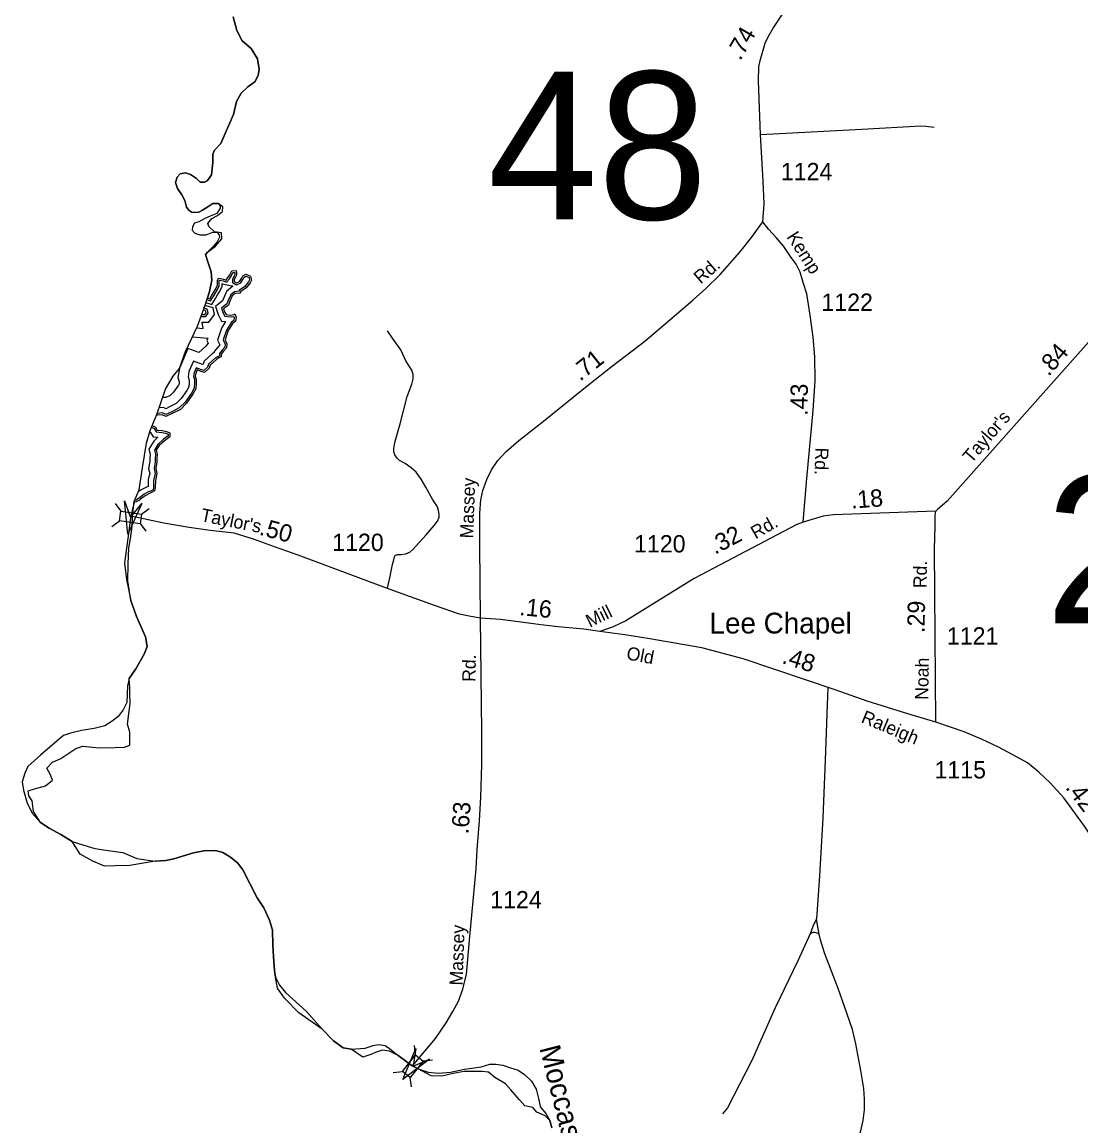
# Model space of a CAD drawing. Extents: x 2220236 to 2384410, y 720751 to 894131.
# Drawn here: x 2222145 to 2229783, y 735017 to 742979 of the extents above; entities that cross this region are included whole.
import ezdxf

# ---------------------------------------------------------------- set-up
doc = ezdxf.new("R2010")
doc.units = 0
doc.layers.add('Default', color=7, linetype='Continuous')

msp = doc.modelspace()

# ---------------------------------------------------------------- linework, layer by layer
at = {"layer": 'Default'}
for p, q in [((2222815.4, 739506.4), (2222856.9, 739451.3)), ((2223006.5, 739430), (2223061.6, 739471.5)), ((2222792, 739339.9), (2222847.1, 739381.4)), ((2222996.9, 739361.7), (2223038.5, 739306.6)), ((2224983.1, 735528.9), (2224975, 735597.4)), ((2225037.4, 735486.3), (2225105.9, 735494.4)), ((2224820.9, 735402.2), (2224889.4, 735410.4)), ((2224953.1, 735298.2), (2224944.9, 735366.7))]:
    msp.add_line(p, q, dxfattribs=at)
for points in [[(2227487.6, 741538.3), (2227498.6, 741668.2), (2227491.3, 741832.9), (2227472.1, 742167.8), (2227457.4, 742555.8), (2227460.3, 742655.5), (2227467.8, 742701.6), (2227505, 742826.7), (2227526.9, 742872.4), (2227563.5, 742936.5), (2227638.5, 743051.8), (2227779.3, 743258.6), (2227920.1, 743456.3), (2228043.6, 743642.9), (2228111.7, 743773.9)], [(2223668.5, 743016.9), (2223693.5, 742919.7), (2223732.4, 742844.7), (2223797.6, 742789.2), (2223842, 742714.2), (2223855.9, 742639.2), (2223847.6, 742594.8), (2223822.6, 742547.5), (2223772.6, 742511.4), (2223725.4, 742467), (2223692.1, 742405.9), (2223669.9, 742311.5), (2223617.2, 742192), (2223578.3, 742103.1), (2223532.5, 742055.9), (2223521.4, 742025.4), (2223521.4, 741967.1), (2223510.3, 741878.2), (2223496.4, 741856), (2223479.8, 741833.7), (2223460.3, 741825.4), (2223429.8, 741825.4), (2223402, 741850.4), (2223360.4, 741881), (2223324.3, 741892.1), (2223285.5, 741883.7), (2223263.3, 741861.5), (2223252.2, 741822.6), (2223266, 741778.2), (2223296.6, 741733.8), (2223318.8, 741692.1), (2223329.9, 741644.9), (2223349.3, 741619.9), (2223371.5, 741606), (2223418.7, 741608.8), (2223446.5, 741622.7), (2223485.3, 741647.6), (2223521.4, 741669.9), (2223560.3, 741669.9), (2223574.1, 741653.2), (2223574.1, 741636.5), (2223549.2, 741597.7)], [(2223554.7, 741584.8), (2223591, 741612.6), (2223593.1, 741646.8), (2223560.3, 741669.9), (2223521.4, 741669.9), (2223485.3, 741647.6), (2223446.5, 741622.7), (2223418.7, 741608.8), (2223371.5, 741606), (2223349.3, 741619.9), (2223329.9, 741644.9), (2223318.8, 741692.1), (2223296.6, 741733.8), (2223266, 741778.2), (2223252.2, 741822.6), (2223263.3, 741861.5), (2223285.5, 741883.7), (2223324.3, 741892.1), (2223360.4, 741881), (2223402, 741850.4), (2223429.8, 741825.4), (2223460.3, 741825.4), (2223479.8, 741833.7), (2223496.4, 741856), (2223510.3, 741878.2), (2223521.4, 741967.1), (2223521.4, 742025.4), (2223532.5, 742055.9), (2223578.3, 742103.1), (2223617.2, 742192), (2223669.9, 742311.5), (2223692.1, 742405.9), (2223725.4, 742467), (2223772.6, 742511.4), (2223822.6, 742547.5), (2223847.6, 742594.8), (2223855.9, 742639.2), (2223842, 742714.2), (2223797.6, 742789.2), (2223732.4, 742844.7), (2223693.5, 742919.7), (2223668.5, 743016.9)], [(2227472.1, 742167.8), (2228202.7, 742208.1), (2228627, 742230.1), (2228663.6, 742228.2), (2228724, 742220.9)], [(2232276.8, 741902.5), (2232203.6, 741867.7), (2232090.2, 741807.3), (2231839.6, 741692), (2231536.9, 741547.4), (2231377.8, 741466.9), (2231015.7, 741327.8), (2230795.3, 741271.1), (2230632.5, 741243.6), (2230477.1, 741207), (2230400.2, 741179.6), (2230332.6, 741148.5), (2230288.7, 741122.8), (2230255.7, 741099), (2230199.9, 741060.6), (2230080.9, 740941.7), (2230005.8, 740855), (2229876.9, 740714.1), (2228818.2, 739523.3), (2228748.6, 739463.8), (2228736.9, 739450.9)], [(2223549.2, 741597.7), (2223502, 741578.2), (2223463.1, 741561.6), (2223418.7, 741539.3), (2223388.2, 741528.2), (2223374.3, 741503.2), (2223371.5, 741478.2), (2223391, 741456), (2223427, 741444.9), (2223471.5, 741444.9), (2223521.4, 741464.3), (2223552, 741461.6), (2223565.8, 741444.9), (2223568.6, 741428.2), (2223552, 741394.9), (2223524.2, 741361.6), (2223482.6, 741319.9), (2223467.3, 741303.3), (2223483.9, 741250.5), (2223508.9, 741178.3), (2223514.5, 741117.2), (2223497.8, 741036.6), (2223481.7, 740988.3)], [(2222922.4, 738137.8), (2222920.8, 738178.9), (2222916.3, 738245.3), (2222966.2, 738314.7), (2223024.5, 738420.3), (2223046.7, 738475.8), (2223035.6, 738545.3), (2222969, 738692.5), (2222930.2, 738806.3), (2222908, 738948.1), (2222910.1, 739070.4), (2222914.4, 739186.3), (2222927.3, 739252.8), (2222938, 739342.1), (2222940.7, 739412.6), (2222953.8, 739520.1), (2222989.8, 739606.2), (2223013.4, 739764.5), (2223041.2, 739942.3), (2223069, 740034), (2223116.1, 740147.8), (2223180, 740331.1), (2223235.5, 740425.6), (2223279.9, 740481.1), (2223324.3, 740603.3), (2223409, 740786.6), (2223464.5, 740936.6), (2223497.8, 741036.6), (2223514.5, 741117.2), (2223508.9, 741178.3), (2223483.9, 741250.5), (2223467.3, 741303.2), (2223482.5, 741319.9), (2223539.7, 741362.5), (2223584.6, 741415.9), (2223582.5, 741458.7), (2223533.3, 741467.2), (2223492.7, 741505.7), (2223484.1, 741527.1), (2223514.1, 741563.4), (2223554.7, 741584.8)], [(2225452.2, 738679.9), (2225447.4, 739204.8), (2225447.4, 739437.3), (2225452.9, 739534.3), (2225469.3, 739600.2), (2225496.8, 739678.8), (2225531.5, 739750.2), (2225577.2, 739817.9), (2225637.6, 739882), (2225727.2, 739960.7), (2225906.4, 740101.6), (2226233.8, 740365.1), (2226403.9, 740498.7), (2226637.1, 740678.1), (2226818.2, 740831.8), (2226983.7, 740974.6), (2227077, 741056.9), (2227180.3, 741159.4), (2227321.2, 741320.5), (2227407.1, 741424.8), (2227487.6, 741538.3)], [(2227778.4, 739373.2), (2227805.8, 739688), (2227851.6, 740178.5), (2227866.2, 740390.8), (2227864.4, 740564.6), (2227851.6, 740705.6), (2227829.6, 740864.8), (2227805.8, 741020.3), (2227780.2, 741100.9), (2227756.5, 741175.9), (2227729, 741232.6), (2227688.8, 741289.4), (2227639.4, 741360.7), (2227584.5, 741426.6), (2227529.7, 741485.2), (2227487.6, 741538.3)], [(2223481.7, 740988.3), (2223498, 740983.4), (2223511.9, 741004.2), (2223525.7, 741028.5), (2223543.1, 741056.3), (2223553.5, 741080.5), (2223553.5, 741111.8), (2223553.5, 741118.7), (2223560.4, 741132.6), (2223598.6, 741125.6), (2223615.9, 741118.7), (2223629.8, 741136.1), (2223643.6, 741156.9), (2223657.5, 741184.6), (2223688.7, 741188.1), (2223692.2, 741174.2), (2223692.2, 741153.4), (2223685.2, 741139.5), (2223674.8, 741122.2), (2223674.8, 741108.3), (2223692.2, 741097.9), (2223713, 741108.3), (2223726.8, 741129.1), (2223737.2, 741149.9), (2223758.1, 741160.3), (2223792.7, 741146.5), (2223799.7, 741118.7), (2223789.3, 741097.9), (2223761.5, 741063.2), (2223723.4, 741035.4), (2223716.4, 741025), (2223681.8, 741021.6), (2223661, 741004.2), (2223643.6, 740966.1), (2223633.2, 740938.3), (2223598.6, 740910.6), (2223605.5, 740889.7), (2223615.9, 740868.9), (2223647.1, 740865.5), (2223671.4, 740868.9), (2223678.3, 740875.9), (2223688.7, 740851.6), (2223685.2, 740820.4), (2223664.4, 740806.5), (2223629.8, 740751), (2223609, 740688.5), (2223622.8, 740657.3), (2223619.4, 740629.5), (2223598.6, 740605.3), (2223581.2, 740584.4), (2223581.2, 740563.6), (2223563.9, 740556.7), (2223546.5, 740546.3), (2223501.5, 740504.6), (2223494.5, 740483.8), (2223459.9, 740452.6), (2223435.6, 740459.5), (2223407.9, 740470), (2223397.5, 740445.7), (2223394, 740424.9), (2223400.9, 740404), (2223400.9, 740376.3), (2223397.5, 740334.7), (2223376.6, 740296.5), (2223331.6, 740230.6), (2223286.5, 740185.5), (2223231, 740157.7), (2223182.5, 740133.4), (2223154.7, 740147.3), (2223120.1, 740143.8), (2223114, 740141.5)], [(2223477.7, 740976.1), (2223503.4, 740968.4), (2223522.8, 740997.5), (2223536.7, 741021.9), (2223554.5, 741050.3), (2223566.3, 741077.9), (2223566.3, 741111.8), (2223566.3, 741115.7), (2223567.6, 741118.2), (2223595, 741113.3), (2223620, 741103.3), (2223640.1, 741128.5), (2223654.7, 741150.4), (2223665.8, 741172.7), (2223679, 741174.1), (2223679.4, 741172.6), (2223679.4, 741156.4), (2223674, 741145.7), (2223662, 741125.7), (2223662, 741101), (2223691.6, 741083.3), (2223721.8, 741098.4), (2223738, 741122.7), (2223746.8, 741140.4), (2223758.6, 741146.3), (2223781.9, 741137), (2223786.1, 741120.2), (2223778.4, 741104.8), (2223752.6, 741072.6), (2223714, 741044.5), (2223709.1, 741037.2), (2223676.6, 741033.9), (2223650.5, 741012.2), (2223631.8, 740971), (2223622.5, 740946.1), (2223583.6, 740915), (2223593.6, 740884.8), (2223607.5, 740856.9), (2223647.3, 740852.5), (2223672.8, 740856.2), (2223675.6, 740849.6), (2223673.2, 740827.7), (2223655, 740815.6), (2223618.1, 740756.5), (2223595.2, 740687.9), (2223609.7, 740655.3), (2223607.1, 740635), (2223588.8, 740613.5), (2223568.4, 740589.1), (2223568.4, 740572.3), (2223558.2, 740568.2), (2223538.8, 740556.6), (2223490.3, 740511.8), (2223483.4, 740491.1), (2223456.6, 740466.9), (2223439.6, 740471.7), (2223400.9, 740486.3), (2223385.1, 740449.3), (2223380.8, 740423.8), (2223388.1, 740402), (2223388.1, 740376.8), (2223384.9, 740338.4), (2223365.7, 740303.2), (2223321.7, 740238.8), (2223278.9, 740196), (2223225.3, 740169.2), (2223182.5, 740147.8), (2223157.2, 740160.4), (2223119.2, 740156.6)], [(2223665.5, 741073.8), (2223619.8, 741035.6), (2223596.9, 740985.4), (2223590.8, 740969.1), (2223539.5, 740928), (2223558.7, 740870.4), (2223583, 740821.8), (2223612.4, 740818.5), (2223583.7, 740772.6), (2223554.8, 740685.9), (2223570.6, 740650.3), (2223560, 740637.9), (2223530.7, 740602.7), (2223530.7, 740595.7), (2223516.1, 740586.9), (2223457.7, 740532.9), (2223450.8, 740512.4), (2223447.2, 740509.2), (2223380.4, 740534.2), (2223348.6, 740460), (2223342.1, 740420.8), (2223350.4, 740395.8), (2223350.4, 740378.4), (2223348, 740349.5), (2223333.5, 740322.9), (2223292.5, 740263), (2223256.6, 740227), (2223208.4, 740202.9), (2223182.5, 740189.9), (2223164.3, 740199), (2223132.9, 740195.9)], [(2223665.5, 741073.8), (2223619.8, 741035.6), (2223596.9, 740985.4), (2223590.8, 740969.1), (2223539.5, 740928), (2223558.7, 740870.4), (2223583, 740821.8), (2223612.4, 740818.5), (2223583.7, 740772.6), (2223554.8, 740685.9), (2223570.6, 740650.3), (2223560, 740637.9), (2223530.7, 740602.7), (2223530.7, 740595.7), (2223516.1, 740586.9), (2223457.7, 740532.9), (2223450.8, 740512.4), (2223447.2, 740509.2), (2223380.4, 740534.2), (2223348.6, 740460), (2223342.1, 740420.8), (2223350.4, 740395.8), (2223350.4, 740378.4), (2223348, 740349.5), (2223333.5, 740322.9), (2223292.5, 740263), (2223256.6, 740227), (2223208.4, 740202.9), (2223182.5, 740189.9), (2223164.3, 740199), (2223132.9, 740195.9)], [(2223470.8, 740955.7), (2223512.5, 740943.2), (2223541.1, 740986.1), (2223555.3, 741010.9), (2223573.6, 741040.3), (2223587.9, 741073.5), (2223587.9, 741092.6), (2223589, 741092.4), (2223599.6, 741088.2)], [(2223599.6, 741088.2), (2223658.5, 741078), (2223665.5, 741073.8)], [(2223434.7, 740856.1), (2223469.7, 740856.1), (2223487.6, 740880), (2223481.4, 740905.1), (2223453.8, 740920.8)], [(2223439.4, 740868.9), (2223463.3, 740868.9), (2223473.7, 740882.8), (2223470.3, 740896.7), (2223453.3, 740906.4)], [(2223443.5, 740813.6), (2223491, 740813.6), (2223533.8, 740870.7), (2223521.9, 740918.4), (2223465.8, 740935.3)], [(2223464.5, 740936.7), (2223464.5, 740936.7)], [(2223402.6, 740772.8), (2223450.9, 740769.1), (2223443.5, 740813.6)], [(2224779.8, 738895.6), (2224796.3, 738970.6), (2224816.4, 739065.8), (2224827.4, 739100.8), (2224831, 739122.5), (2224833.7, 739128), (2224836.5, 739131.6), (2224840.2, 739135.3), (2224850, 739138.2), (2224860.3, 739139), (2224880.4, 739139), (2224911.5, 739144.5), (2224940.7, 739155.4), (2224962.7, 739175.6), (2225012.1, 739228.6), (2225059.6, 739279.9), (2225118.2, 739347.6), (2225141.9, 739380.5), (2225152.9, 739408), (2225152.9, 739430), (2225149.3, 739457.4), (2225141.9, 739483), (2225107.2, 739534.3), (2225056, 739623.9), (2225023.1, 739682.5), (2224986.5, 739731.9), (2224951.7, 739764.9), (2224907.8, 739794.2), (2224867.6, 739816.1), (2224851.1, 739834.4), (2224834.7, 739858.2), (2224825.5, 739880.2), (2224825.5, 739900.3), (2224834.7, 739946.1), (2224873.1, 740081.5), (2224922.5, 740279.1), (2224955.4, 740367), (2224966.4, 740407.2), (2224966.4, 740436.5), (2224955.4, 740469.5), (2224913.3, 740535.4), (2224876.7, 740614.1), (2224816.4, 740698.2), (2224779.8, 740753.1)], [(2223483.9, 740700.3), (2223477.9, 740682.2), (2223486.7, 740662.2), (2223470.1, 740642.3), (2223420.1, 740596.1), (2223341.4, 740625.6), (2223282.2, 740487.5)], [(2223373, 740708.8), (2223483.9, 740700.3)], [(2223279.2, 740480.3), (2223268.3, 740415), (2223278.5, 740384.2), (2223278.5, 740381.4), (2223277.6, 740370.6), (2223272.1, 740360.5), (2223237, 740309), (2223214, 740286), (2223182.5, 740270.3), (2223177.8, 740272.6), (2223158.9, 740270.7)], [(2223065.5, 740022.6), (2223070.5, 740019.6), (2223091.3, 739988.4), (2223124.6, 739985.1), (2223094.4, 739957.6), (2223059.1, 739898.6), (2223068.3, 739861.7)], [(2223079.1, 740058.4), (2223097.1, 740047.6), (2223112.8, 740024.1), (2223152.7, 740020.1), (2223182, 740013.6), (2223197.4, 740007), (2223197.4, 739994.3), (2223164, 739969.9), (2223123.9, 739933.5), (2223099.4, 739892.6), (2223107.1, 739861.9)], [(2223084.1, 740070.4), (2223106.2, 740057.1), (2223120.1, 740036.3), (2223154.7, 740032.8), (2223185.9, 740025.9), (2223210.2, 740015.5), (2223210.2, 739987.7), (2223172.1, 739960), (2223133.9, 739925.3), (2223113.1, 739890.6), (2223120.1, 739862.8)], [(2223107.1, 739861.9), (2223103.8, 739828.8), (2223103.8, 739808.2), (2223096.6, 739758.2), (2223104.7, 739722.9), (2223093.4, 739673.7), (2223091.6, 739622.7), (2223089.2, 739606.6), (2223072.4, 739596.7), (2223062.6, 739592.6), (2223024.9, 739573.3), (2222990.8, 739547.9), (2222981.1, 739539.8), (2222971.2, 739533.8)], [(2223120.1, 739862.8), (2223116.6, 739828.1), (2223116.6, 739807.3), (2223109.7, 739758.8), (2223117.9, 739722.9), (2223106.2, 739672), (2223104.3, 739621.5), (2223101, 739598.7), (2223078.2, 739585.2), (2223068, 739581), (2223031.7, 739562.4), (2222998.8, 739537.9), (2222988.6, 739529.4), (2222977.9, 739522.8)], [(2223068.3, 739861.7), (2223065.2, 739830.7), (2223065.2, 739811), (2223057.4, 739756.6), (2223065.1, 739722.9), (2223055, 739678.8), (2223053.2, 739630.5), (2223046.4, 739627.6), (2223004.5, 739606.2), (2222983.2, 739590.3)], [(2222952.9, 739516.5), (2222977.9, 739522.8)], [(2222958.1, 739530.5), (2222971.2, 739533.8)], [(2222952.9, 739516.5), (2222928.8, 739414.6), (2222920.4, 739347.9), (2222909.3, 739270.2), (2222898.2, 739184.1), (2222884.4, 739075.7), (2222896.9, 738959.1), (2222930.2, 738806.3), (2222969, 738692.5), (2223035.6, 738545.2), (2223046.7, 738475.8), (2223024.5, 738420.3), (2222966.2, 738314.7), (2222916.3, 738245.3), (2222905.2, 738192.5), (2222902.4, 738131.4), (2222899.6, 738070.3), (2222874.6, 738017.5), (2222838.6, 737970.3), (2222794.2, 737937), (2222741.4, 737903.7), (2222663.7, 737884.2), (2222572.1, 737870.3), (2222494.4, 737850.9), (2222444.4, 737834.2), (2222380.6, 737781.5), (2222277.9, 737692.6), (2222186.3, 737609.3), (2222164, 737562), (2222144.6, 737498.2), (2222155.7, 737439.8), (2222180.7, 737345.4), (2222219.6, 737270.4), (2222277.9, 737206.5), (2222338.9, 737164.9), (2222425, 737120.4), (2222505.5, 737067.7), (2222583.2, 737045.4), (2222669.2, 737017.7), (2222748.4, 737006.5), (2222870.5, 736989.9), (2222973.2, 736945.4), (2223103.7, 736926), (2223181.4, 736931.6), (2223239.7, 736942.7), (2223325.7, 736970.4), (2223381.2, 736987.1), (2223456.2, 737001), (2223539.5, 737003.8), (2223592.2, 736989.9), (2223647.7, 736956.6), (2223700.4, 736912.1), (2223736.5, 736864.9), (2223840.6, 736662.1), (2223887.8, 736589.9), (2223929.4, 736501.1), (2223951.7, 736428.8), (2223954.4, 736323.3), (2223957.2, 736237.2), (2223965.5, 736137.2), (2223973.9, 736090), (2224001.6, 736031.7), (2224044.6, 735978.9), (2224197.3, 735842.8), (2224308.3, 735715), (2224391.6, 735631.7), (2224461, 735581.7), (2224519.3, 735570.6)], [(2228736.9, 739450.9), (2227996.1, 739424.5), (2227922.3, 739414.9), (2227778.4, 739373.2)], [(2228736.6, 737930.1), (2228727.6, 739179.2), (2228731.3, 739340.3), (2228731.6, 739401.6), (2228732.3, 739423.2), (2228736.9, 739450.9)], [(2225452.2, 738679.9), (2225381, 738692.1), (2225301, 738707.8), (2225120.2, 738770.4), (2224774.2, 738895.6), (2224135.5, 739134.4), (2223972.3, 739192), (2223813.2, 739250.6), (2223674.2, 739292.7), (2223502.3, 739312.8), (2223350.5, 739334.8), (2223167.6, 739365.9), (2222940.7, 739412.7)], [(2227778.4, 739373.2), (2227732.7, 739354.9), (2226991.9, 738965.1), (2226499, 738661.3), (2226409.4, 738617.4), (2226312.4, 738582.5)], [(2224961.3, 735450.1), (2225128, 735647.5), (2225204.5, 735760.6), (2225251.4, 735842.4), (2225294, 735917.2), (2225324.5, 736004.2), (2225351.4, 736112), (2225374, 736383.4), (2225419.2, 736872.3), (2225427.9, 737011.5), (2225443.5, 737218.5), (2225454, 737389), (2225460.9, 737623.9), (2225460.9, 737858.8), (2225452.2, 738679.9)], [(2226312.4, 738582.5), (2226197.7, 738600.8), (2226012.5, 738616.4), (2225887.2, 738632), (2225725.6, 738653), (2225595.2, 738671.2), (2225452.2, 738679.9)], [(2228736.6, 737930.1), (2228533.1, 737990.1), (2228241, 738081.4), (2228010.2, 738162.3), (2227804.2, 738232.8), (2227346.5, 738386.8), (2227049.2, 738465.1), (2226673.6, 738530.3), (2226492.4, 738559), (2226312.4, 738582.5)], [(2227958.1, 738180.6), (2227952.9, 738055.3), (2227937.2, 737656.1), (2227921.6, 737238.5), (2227898.1, 736821), (2227874.6, 736510.4)], [(2224519.3, 735570.6), (2224461, 735581.7), (2224391.6, 735631.7), (2224308.3, 735715), (2224141.8, 735833.6), (2224038.8, 735938.7), (2223987.3, 736011.7), (2223973.9, 736090), (2223965.5, 736137.2), (2223957.2, 736237.2), (2223954.4, 736323.3), (2223951.7, 736428.8), (2223929.4, 736501.1), (2223887.8, 736589.9), (2223840.6, 736662.2), (2223736.5, 736864.9), (2223700.4, 736912.1), (2223647.7, 736956.6), (2223592.2, 736989.9), (2223539.4, 737003.8), (2223456.2, 737001), (2223381.2, 736987.1), (2223325.7, 736970.4), (2223239.7, 736942.7), (2223181.4, 736931.6), (2223103.7, 736926), (2222920.8, 736894.6), (2222815.7, 736892.5), (2222738.5, 736890.3), (2222654.8, 736926.8), (2222562.5, 736978.3), (2222505.5, 737067.7), (2222425, 737120.4), (2222338.9, 737164.9), (2222277.9, 737206.5), (2222227.8, 737284.1), (2222217, 737361.3), (2222193.4, 737397.8), (2222189.1, 737434.3), (2222234.2, 737449.3), (2222313.6, 737470.8), (2222365.1, 737511.5), (2222347.9, 737554.4), (2222322.2, 737597.4), (2222363, 737640.3), (2222425.2, 737668.2), (2222533.5, 737738.6), (2222583.5, 737755.3), (2222699.8, 737743.3), (2222813.6, 737747.6), (2222884.4, 737749.7), (2222923, 737764.7), (2222923, 737857), (2222905.8, 737914.9), (2222925.1, 738065.1), (2222922.4, 738137.8)], [(2230355, 736476.3), (2230247.9, 736601.8), (2230148.8, 736719.2), (2229984.5, 736920.2), (2229809.7, 737178.5), (2229658.5, 737384.7), (2229562, 737491.7), (2229478.5, 737569.9), (2229396.4, 737635.2), (2229323.4, 737676.9), (2229187.7, 737750), (2229065.2, 737807.4), (2228940, 737859.6), (2228736.6, 737930.1)], [(2227874.6, 736510.4), (2227848.5, 736455.6), (2227830.3, 736403.4)], [(2227895.5, 736400.8), (2227886.3, 736441.9), (2227879.8, 736478.7), (2227874.6, 736510.4)], [(2227830.3, 736403.4), (2227741.6, 736207.7), (2227577.3, 735868.5), (2227407.8, 735490.1), (2227234.4, 735148.2), (2227197.8, 735103.8)], [(2227895.5, 736400.8), (2227880.8, 736407.5), (2227872.2, 736410.6), (2227861.1, 736412.1), (2227851, 736412.1), (2227843.5, 736409.1), (2227830.3, 736403.4)], [(2228171.9, 734892.5), (2228192.8, 734973.4), (2228211, 735056.9), (2228221.5, 735132.5), (2228221.5, 735210.8), (2228216.3, 735286.5), (2228195.4, 735417), (2228158.9, 735610.1), (2228135.4, 735711.9), (2228078, 735878.9), (2228031.1, 736009.4), (2227984.2, 736134.6), (2227932, 736265.1), (2227903.3, 736359.1), (2227895.5, 736400.8)], [(2224519.3, 735570.6), (2224619.2, 735578.9), (2224677.5, 735598.4), (2224716.4, 735603.9), (2224763.6, 735598.4), (2224795.5, 735576.2), (2224856.6, 735526.2), (2224959.3, 735451.2), (2225000.9, 735429), (2225073.1, 735404), (2225148, 735398.4), (2225234.1, 735404), (2225336.8, 735426.2), (2225456.1, 735442.9), (2225520, 735462.3), (2225561.6, 735462.3), (2225611.6, 735456.7), (2225667.1, 735437.3), (2225722.6, 735420.6), (2225769.8, 735387.3), (2225819.8, 735340.1), (2225853.1, 735281.8), (2225869.7, 735215.1), (2225880.8, 735159.6), (2225882.2, 735154), (2225923.9, 735106.8), (2225951.6, 735056.8), (2225965.5, 735004)], [(2225965.5, 735004), (2225951.6, 735056.8), (2225918.4, 735089), (2225858.4, 735116.9), (2225828.3, 735151.2), (2225770.4, 735162), (2225731.8, 735204.9), (2225669.5, 735277.8), (2225630.9, 735320.7), (2225555.8, 735365.8), (2225508.6, 735404.4), (2225463.5, 735410.9), (2225332.7, 735410.9), (2225253.3, 735395.8), (2225171.7, 735376.5), (2225096.6, 735378.7), (2225000.9, 735429), (2224959.3, 735451.2), (2224856.6, 735526.2), (2224794.1, 735556.8), (2224744.7, 735563.2), (2224706.1, 735552.5), (2224661.5, 735532.6), (2224603.2, 735513.2), (2224519.3, 735570.6)]]:
    msp.add_lwpolyline(points, dxfattribs=at)
for points in [[(2223007.7, 739507.3), (2222908.5, 739284.6), (2222883, 739527.1), (2222927.6, 739405)], [(2222856.9, 739451.3), (2223006.6, 739430.3), (2222996.8, 739360.4), (2222847.1, 739381.4)], [(2225084.5, 735499.3), (2224890.4, 735351.7), (2224984.7, 735576.6), (2224965, 735448.1)], [(2224889.4, 735410.4), (2224982.9, 735529.1), (2225038.4, 735485.5), (2224944.9, 735366.7)]]:
    msp.add_lwpolyline(points, close=True, dxfattribs=at)

# ---------------------------------------------------------------- texts
for s, height, rotation, p in [('.74', 125, 60.04741, (2227325.5, 742696.4)), ('Kemp', 95, 302.85404, (2227656.6, 741430.4)), ('Rd.', 95, 40.69585, (2227039.9, 741085.5)), ('.84', 125, 49.24079, (2229549.7, 740418.4)), ('.71', 125, 38.48538, (2226170.9, 740385)), ('.43', 125, 89.36776, (2227811.1, 740138.5)), ("Taylor's", 95, 49.24079, (2228993, 739791.5)), ('Rd.', 95, 268.09812, (2227867.6, 739911.6)), ('Massey', 95, 87.88186, (2225398.1, 739253.8)), ('.18', 125, 4.52082, (2228127.7, 739469.1)), ("Taylor's", 95, 348.65665, (2223428.1, 739380.3)), ('.50', 125, 345.03233, (2223849.4, 739282.7)), ('Rd.', 95, 29.7614, (2227435.6, 739247.1)), ('.32', 125, 27.67036, (2227143.1, 739136.4)), ('Rd.', 95, 88.91916, (2228668.6, 738895.3)), ('.16', 125, 354.39072, (2225728.5, 738702.5)), ('Mill', 95, 26.18373, (2226240.4, 738609.8)), ('.29', 125, 88.91916, (2228654.5, 738572.3)), ('Rd.', 95, 88.88908, (2225414.7, 738219.5)), ('Old', 95, 349.36474, (2226499.2, 738383.5)), ('.48', 125, 342.45378, (2227620.1, 738356.4)), ('Noah', 95, 88.91916, (2228680.8, 738090.3)), ('Raleigh', 95, 337.43169, (2228190.7, 737930.5)), ('.42', 125, 307.18698, (2229666.3, 737456.2)), ('.63', 125, 85.86743, (2225364.7, 737119.3)), ('Massey', 95, 87.88186, (2225322.1, 736028.8)), ('Moccasin', 150, 284.21531, (2225875.9, 735579.6))]:
    msp.add_text(s, height=height, rotation=rotation, dxfattribs=at).set_placement(p)
for s, height, p in [('48', 1066.27, (2225504.5, 741556.1)), ('1124', 125, (2227617.9, 741838.5)), ('1122', 125, (2227910.6, 740896.5)), ('213', 1066.27, (2229526.2, 738643.2)), ('1120', 125, (2224381.7, 739164.1)), ('1120', 125, (2226558.9, 739153.6)), ('Lee Chapel', 150, (2227103.8, 738569.1)), ('1121', 125, (2228815.8, 738489.4)), ('1115', 125, (2228726.1, 737523.5)), ('1124', 125, (2225521.6, 736586.4))]:
    msp.add_text(s, height=height, dxfattribs=at).set_placement(p)

doc.saveas('drawing.dxf')
